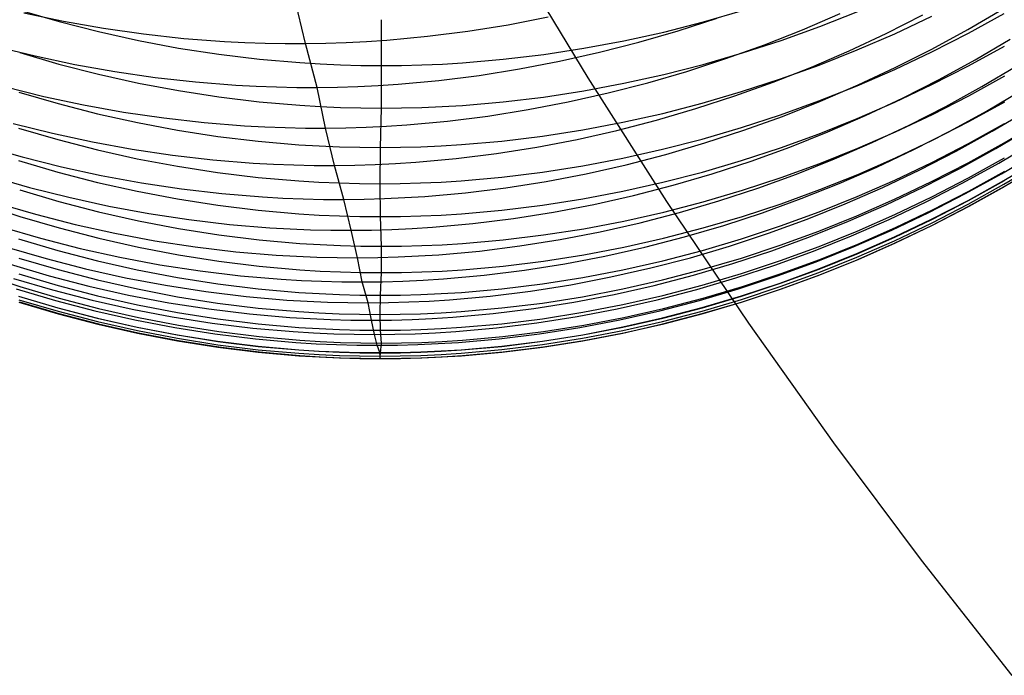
# Model space of a CAD drawing. Extents: x -383 to 1849, y -1185 to -529.
# Tile 454 of 656: x 450 to 461, y -1124 to -1116. Entities that reach past the tile are written whole.
import ezdxf

# ---------------------------------------------------------------- set-up
doc = ezdxf.new("R2010")
doc.units = 0
doc.layers.add('PREDEFINITO', color=7, linetype='CONTINUOUS')

msp = doc.modelspace()

# ---------------------------------------------------------------- linework, layer by layer
at = {"layer": 'PREDEFINITO'}
for p, q in [((456.485, -1116.658, 419.688), (455.579, -1115.153, 419.688)), ((453.102, -1116.246, 547.547), (452.968, -1115.682, 545.588)), ((449.68, -1115.846, 601.901), (450.15, -1115.982, 601.933)), ((449.73, -1115.878, 547.88), (450.205, -1115.977, 547.818)), ((457.864, -1115.987, 601.935), (458.333, -1115.852, 601.903)), ((459.052, -1116.081, 551.501), (459.503, -1115.887, 551.529)), ((459.258, -1116.043, 599.872), (459.713, -1115.863, 599.833)), ((461.028, -1116.077, 555.614), (461.451, -1115.829, 555.652)), ((461.036, -1116.123, 595.789), (461.466, -1115.887, 595.748)), ((450.15, -1115.982, 601.933), (450.624, -1116.103, 601.962)), ((450.205, -1115.977, 547.818), (450.683, -1116.062, 547.761)), ((454.007, -1115.96, 604.024), (454.008, -1116.509, 602.057)), ((455.526, -1116.021, 547.46), (456.006, -1115.928, 547.458)), ((457.39, -1116.108, 601.963), (457.864, -1115.987, 601.935)), ((457.564, -1116.092, 549.455), (458.03, -1115.941, 549.472)), ((460.053, -1116.124, 553.551), (460.491, -1115.903, 553.584)), ((460.155, -1116.128, 597.832), (460.599, -1115.919, 597.791)), ((450.624, -1116.103, 601.962), (451.101, -1116.209, 601.987)), ((450.683, -1116.062, 547.761), (451.163, -1116.131, 547.708)), ((454.56, -1116.159, 547.479), (455.044, -1116.098, 547.467)), ((455.044, -1116.098, 547.467), (455.526, -1116.021, 547.46)), ((456.913, -1116.213, 601.988), (457.39, -1116.108, 601.963)), ((457.093, -1116.229, 549.444), (457.564, -1116.092, 549.455)), ((458.595, -1116.261, 551.478), (459.052, -1116.081, 551.501)), ((458.797, -1116.208, 599.907), (459.258, -1116.043, 599.872)), ((459.608, -1116.332, 553.521), (460.053, -1116.124, 553.551)), ((460.598, -1116.312, 555.58), (461.028, -1116.077, 555.614)), ((460.598, -1116.346, 595.828), (461.036, -1116.123, 595.789)), ((451.101, -1116.209, 601.987), (451.582, -1116.3, 602.008)), ((451.163, -1116.131, 547.708), (451.646, -1116.184, 547.66)), ((451.646, -1116.184, 547.66), (452.13, -1116.221, 547.617)), ((452.13, -1116.221, 547.617), (452.373, -1116.233, 547.598)), ((452.373, -1116.233, 547.598), (452.616, -1116.242, 547.58)), ((452.616, -1116.242, 547.58), (452.859, -1116.246, 547.563)), ((453.102, -1116.246, 547.547), (453.345, -1116.242, 547.532)), ((453.345, -1116.242, 547.532), (453.588, -1116.233, 547.519)), ((453.588, -1116.233, 547.519), (453.831, -1116.221, 547.507)), ((453.831, -1116.221, 547.507), (454.074, -1116.204, 547.497)), ((454.074, -1116.204, 547.497), (454.56, -1116.159, 547.479)), ((456.434, -1116.303, 602.009), (456.913, -1116.213, 601.988)), ((456.62, -1116.351, 549.436), (457.093, -1116.229, 549.444)), ((458.332, -1116.359, 599.939), (458.797, -1116.208, 599.907)), ((459.705, -1116.323, 597.869), (460.155, -1116.128, 597.832)), ((461.116, -1116.441, 557.617), (461.538, -1116.193, 557.651)), ((449.393, -1116.279, 549.888), (449.865, -1116.395, 549.826)), ((449.679, -1116.354, 599.938), (450.149, -1116.491, 599.968)), ((451.582, -1116.3, 602.008), (452.064, -1116.374, 602.025)), ((452.859, -1116.246, 547.563), (453.102, -1116.246, 547.547)), ((453.239, -1116.772, 549.516), (453.102, -1116.246, 547.547)), ((455.952, -1116.377, 602.026), (456.434, -1116.303, 602.009)), ((456.142, -1116.459, 549.434), (456.62, -1116.351, 549.436)), ((457.862, -1116.495, 599.968), (458.332, -1116.359, 599.939)), ((458.134, -1116.427, 551.458), (458.595, -1116.261, 551.478)), ((459.157, -1116.527, 553.496), (459.608, -1116.332, 553.521)), ((459.249, -1116.504, 597.905), (459.705, -1116.323, 597.869)), ((460.154, -1116.555, 595.864), (460.598, -1116.346, 595.828)), ((460.16, -1116.534, 555.549), (460.598, -1116.312, 555.58)), ((461.037, -1116.514, 593.818), (461.468, -1116.277, 593.781)), ((449.865, -1116.395, 549.826), (450.34, -1116.496, 549.769)), ((452.064, -1116.374, 602.025), (452.549, -1116.433, 602.039)), ((452.549, -1116.433, 602.039), (453.034, -1116.475, 602.049)), ((453.034, -1116.475, 602.049), (453.278, -1116.49, 602.053)), ((454.739, -1116.491, 602.053), (454.982, -1116.476, 602.049)), ((454.982, -1116.476, 602.049), (455.467, -1116.435, 602.04)), ((455.467, -1116.435, 602.04), (455.952, -1116.377, 602.026)), ((455.663, -1116.55, 549.436), (456.142, -1116.459, 549.434)), ((457.667, -1116.579, 551.443), (458.134, -1116.427, 551.458)), ((460.685, -1116.677, 557.585), (461.116, -1116.441, 557.617)), ((450.149, -1116.491, 599.968), (450.623, -1116.612, 599.994)), ((450.34, -1116.496, 549.769), (450.819, -1116.582, 549.715)), ((450.819, -1116.582, 549.715), (451.3, -1116.652, 549.666)), ((453.278, -1116.49, 602.053), (453.521, -1116.501, 602.055)), ((453.521, -1116.501, 602.055), (453.765, -1116.507, 602.057)), ((453.765, -1116.507, 602.057), (454.008, -1116.509, 602.057)), ((454.008, -1116.509, 602.057), (454.007, -1117.02, 600.081)), ((454.008, -1116.509, 602.057), (454.252, -1116.508, 602.057)), ((454.252, -1116.508, 602.057), (454.495, -1116.501, 602.055)), ((454.495, -1116.501, 602.055), (454.739, -1116.491, 602.053)), ((455.181, -1116.627, 549.442), (455.663, -1116.55, 549.436)), ((457.197, -1116.716, 551.431), (457.667, -1116.579, 551.443)), ((457.389, -1116.616, 599.994), (457.862, -1116.495, 599.968)), ((458.701, -1116.707, 553.473), (459.157, -1116.527, 553.496)), ((458.787, -1116.67, 597.937), (459.249, -1116.504, 597.905)), ((459.704, -1116.751, 595.898), (460.154, -1116.555, 595.864)), ((459.716, -1116.742, 555.522), (460.16, -1116.534, 555.549)), ((460.6, -1116.738, 593.852), (461.037, -1116.514, 593.818)), ((461.196, -1116.762, 559.627), (461.618, -1116.512, 559.659)), ((450.623, -1116.612, 599.994), (451.1, -1116.719, 600.016)), ((451.3, -1116.652, 549.666), (451.783, -1116.706, 549.622)), ((451.783, -1116.706, 549.622), (452.267, -1116.745, 549.582)), ((454.212, -1116.732, 549.469), (454.697, -1116.687, 549.453)), ((454.697, -1116.687, 549.453), (455.181, -1116.627, 549.442)), ((457.428, -1118.139, 419.688), (456.485, -1116.658, 419.688)), ((456.912, -1116.722, 600.017), (457.389, -1116.616, 599.994)), ((458.239, -1116.874, 553.455), (458.701, -1116.707, 553.473)), ((458.321, -1116.822, 597.966), (458.787, -1116.67, 597.937)), ((460.248, -1116.9, 557.557), (460.685, -1116.677, 557.585)), ((461.042, -1116.871, 591.833), (461.472, -1116.634, 591.801)), ((449.497, -1116.762, 551.84), (449.969, -1116.879, 551.783)), ((449.669, -1116.828, 597.968), (450.138, -1116.965, 597.995)), ((451.1, -1116.719, 600.016), (451.58, -1116.809, 600.036)), ((451.58, -1116.809, 600.036), (452.063, -1116.884, 600.052)), ((452.267, -1116.745, 549.582), (452.51, -1116.758, 549.563)), ((452.51, -1116.758, 549.563), (452.753, -1116.766, 549.546)), ((452.753, -1116.766, 549.546), (452.996, -1116.771, 549.53)), ((452.996, -1116.771, 549.53), (453.239, -1116.772, 549.516)), ((453.239, -1116.772, 549.516), (453.482, -1116.768, 549.502)), ((453.342, -1117.259, 551.496), (453.239, -1116.772, 549.516)), ((453.482, -1116.768, 549.502), (453.726, -1116.76, 549.49)), ((453.726, -1116.76, 549.49), (453.969, -1116.748, 549.479)), ((453.969, -1116.748, 549.479), (454.212, -1116.732, 549.469)), ((455.95, -1116.887, 600.052), (456.432, -1116.812, 600.036)), ((456.432, -1116.812, 600.036), (456.912, -1116.722, 600.017)), ((456.723, -1116.838, 551.424), (457.197, -1116.716, 551.431)), ((457.851, -1116.96, 597.993), (458.321, -1116.822, 597.966)), ((459.248, -1116.933, 595.93), (459.704, -1116.751, 595.898)), ((459.266, -1116.937, 555.498), (459.716, -1116.742, 555.522)), ((460.156, -1116.948, 593.884), (460.6, -1116.738, 593.852)), ((460.765, -1116.999, 559.598), (461.196, -1116.762, 559.627)), ((461.253, -1117.055, 561.643), (461.676, -1116.805, 561.672)), ((449.969, -1116.879, 551.783), (450.444, -1116.981, 551.73)), ((452.063, -1116.884, 600.052), (452.547, -1116.943, 600.064)), ((452.547, -1116.943, 600.064), (453.033, -1116.985, 600.073)), ((454.98, -1116.987, 600.074), (455.466, -1116.945, 600.065)), ((455.466, -1116.945, 600.065), (455.95, -1116.887, 600.052)), ((455.766, -1117.038, 551.423), (456.246, -1116.946, 551.422)), ((456.246, -1116.946, 551.422), (456.723, -1116.838, 551.424)), ((457.773, -1117.026, 553.441), (458.239, -1116.874, 553.455)), ((458.786, -1117.1, 595.959), (459.248, -1116.933, 595.93)), ((458.81, -1117.118, 555.477), (459.266, -1116.937, 555.498)), ((459.706, -1117.144, 593.914), (460.156, -1116.948, 593.884)), ((459.804, -1117.109, 557.531), (460.248, -1116.9, 557.557)), ((460.606, -1117.095, 591.863), (461.042, -1116.871, 591.833)), ((461.042, -1117.181, 589.832), (461.472, -1116.943, 589.806)), ((450.138, -1116.965, 597.995), (450.612, -1117.087, 598.018)), ((450.444, -1116.981, 551.73), (450.923, -1117.067, 551.68)), ((450.923, -1117.067, 551.68), (451.403, -1117.137, 551.635)), ((453.033, -1116.985, 600.073), (453.276, -1117, 600.077)), ((453.276, -1117, 600.077), (453.52, -1117.011, 600.079)), ((453.52, -1117.011, 600.079), (453.763, -1117.018, 600.08)), ((453.763, -1117.018, 600.08), (454.007, -1117.02, 600.081)), ((454.007, -1117.02, 600.081), (453.994, -1117.491, 598.096)), ((454.007, -1117.02, 600.081), (454.25, -1117.018, 600.08)), ((454.25, -1117.018, 600.08), (454.494, -1117.012, 600.079)), ((454.494, -1117.012, 600.079), (454.737, -1117.001, 600.077)), ((454.737, -1117.001, 600.077), (454.98, -1116.987, 600.074)), ((455.283, -1117.114, 551.429), (455.766, -1117.038, 551.423)), ((457.303, -1117.164, 553.43), (457.773, -1117.026, 553.441)), ((457.377, -1117.082, 598.017), (457.851, -1116.96, 597.993)), ((460.328, -1117.222, 559.572), (460.765, -1116.999, 559.598)), ((460.823, -1117.292, 561.617), (461.253, -1117.055, 561.643)), ((461.323, -1117.296, 563.666), (461.745, -1117.045, 563.691)), ((450.612, -1117.087, 598.018), (451.089, -1117.193, 598.039)), ((451.403, -1117.137, 551.635), (451.886, -1117.192, 551.594)), ((454.314, -1117.219, 551.454), (454.8, -1117.175, 551.439)), ((454.8, -1117.175, 551.439), (455.283, -1117.114, 551.429)), ((456.829, -1117.286, 553.423), (457.303, -1117.164, 553.43)), ((456.9, -1117.188, 598.038), (457.377, -1117.082, 598.017)), ((458.32, -1117.253, 595.986), (458.786, -1117.1, 595.959)), ((458.349, -1117.285, 555.46), (458.81, -1117.118, 555.477)), ((459.25, -1117.326, 593.942), (459.706, -1117.144, 593.914)), ((459.354, -1117.304, 557.509), (459.804, -1117.109, 557.531)), ((460.162, -1117.305, 591.891), (460.606, -1117.095, 591.863)), ((460.606, -1117.405, 589.857), (461.042, -1117.181, 589.832)), ((461.463, -1117.436, 585.788), (461.886, -1117.184, 585.77)), ((449.601, -1117.203, 553.803), (450.073, -1117.321, 553.751)), ((449.667, -1117.259, 595.987), (450.137, -1117.397, 596.011)), ((451.089, -1117.193, 598.039), (451.568, -1117.283, 598.056)), ((451.568, -1117.283, 598.056), (452.051, -1117.358, 598.071)), ((451.886, -1117.192, 551.594), (452.37, -1117.231, 551.557)), ((452.37, -1117.231, 551.557), (452.613, -1117.244, 551.54)), ((452.613, -1117.244, 551.54), (452.856, -1117.253, 551.524)), ((452.856, -1117.253, 551.524), (453.099, -1117.258, 551.51)), ((453.099, -1117.258, 551.51), (453.342, -1117.259, 551.496)), ((453.342, -1117.259, 551.496), (453.585, -1117.255, 551.484)), ((453.448, -1117.706, 553.487), (453.342, -1117.259, 551.496)), ((453.585, -1117.255, 551.484), (453.828, -1117.247, 551.473)), ((453.828, -1117.247, 551.473), (454.071, -1117.235, 551.462)), ((454.071, -1117.235, 551.462), (454.314, -1117.219, 551.454)), ((455.937, -1117.355, 598.07), (456.42, -1117.28, 598.055)), ((456.351, -1117.394, 553.42), (456.829, -1117.286, 553.423)), ((456.42, -1117.28, 598.055), (456.9, -1117.188, 598.038)), ((457.85, -1117.39, 596.009), (458.32, -1117.253, 595.986)), ((457.883, -1117.437, 555.446), (458.349, -1117.285, 555.46)), ((459.883, -1117.432, 559.549), (460.328, -1117.222, 559.572)), ((460.385, -1117.516, 561.593), (460.823, -1117.292, 561.617)), ((460.892, -1117.534, 563.642), (461.323, -1117.296, 563.666)), ((461.037, -1117.444, 587.816), (461.467, -1117.205, 587.795)), ((461.365, -1117.503, 565.693), (461.788, -1117.252, 565.715)), ((450.073, -1117.321, 553.751), (450.549, -1117.424, 553.702)), ((450.137, -1117.397, 596.011), (450.611, -1117.518, 596.032)), ((452.051, -1117.358, 598.071), (452.535, -1117.416, 598.082)), ((452.535, -1117.416, 598.082), (453.02, -1117.458, 598.09)), ((454.967, -1117.457, 598.09), (455.453, -1117.414, 598.081)), ((455.453, -1117.414, 598.081), (455.937, -1117.355, 598.07)), ((455.871, -1117.486, 553.421), (456.351, -1117.394, 553.42)), ((457.376, -1117.513, 596.031), (457.85, -1117.39, 596.009)), ((458.788, -1117.494, 593.968), (459.25, -1117.326, 593.942)), ((458.898, -1117.486, 557.489), (459.354, -1117.304, 557.509)), ((459.713, -1117.501, 591.917), (460.162, -1117.305, 591.891)), ((460.162, -1117.616, 589.881), (460.606, -1117.405, 589.857)), ((449.238, -1117.468, 555.826), (449.707, -1117.602, 555.775)), ((450.549, -1117.424, 553.702), (451.027, -1117.511, 553.656)), ((450.611, -1117.518, 596.032), (451.087, -1117.625, 596.05)), ((451.027, -1117.511, 553.656), (451.508, -1117.582, 553.614)), ((453.02, -1117.458, 598.09), (453.263, -1117.473, 598.093)), ((453.263, -1117.473, 598.093), (453.507, -1117.483, 598.095)), ((453.507, -1117.483, 598.095), (453.75, -1117.489, 598.096)), ((453.75, -1117.489, 598.096), (453.994, -1117.491, 598.096)), ((453.994, -1117.491, 598.096), (453.992, -1117.925, 596.102)), ((453.994, -1117.491, 598.096), (454.237, -1117.489, 598.096)), ((454.237, -1117.489, 598.096), (454.481, -1117.483, 598.095)), ((454.481, -1117.483, 598.095), (454.724, -1117.472, 598.093)), ((454.724, -1117.472, 598.093), (454.967, -1117.457, 598.09)), ((455.389, -1117.563, 553.426), (455.871, -1117.486, 553.421)), ((456.899, -1117.62, 596.049), (457.376, -1117.513, 596.031)), ((457.413, -1117.575, 555.436), (457.883, -1117.437, 555.446)), ((458.322, -1117.647, 593.991), (458.788, -1117.494, 593.968)), ((458.437, -1117.653, 557.473), (458.898, -1117.486, 557.489)), ((459.257, -1117.684, 591.941), (459.713, -1117.501, 591.917)), ((459.433, -1117.628, 559.528), (459.883, -1117.432, 559.549)), ((459.941, -1117.726, 561.571), (460.385, -1117.516, 561.593)), ((460.455, -1117.758, 563.62), (460.892, -1117.534, 563.642)), ((460.6, -1117.669, 587.837), (461.037, -1117.444, 587.816)), ((460.934, -1117.742, 565.672), (461.365, -1117.503, 565.693)), ((461.033, -1117.674, 585.804), (461.463, -1117.436, 585.788)), ((461.399, -1117.678, 567.722), (461.822, -1117.427, 567.742)), ((449.667, -1117.648, 593.991), (450.136, -1117.786, 594.013)), ((449.707, -1117.602, 555.775), (450.18, -1117.722, 555.727)), ((451.087, -1117.625, 596.05), (451.567, -1117.716, 596.066)), ((451.508, -1117.582, 553.614), (451.991, -1117.638, 553.577)), ((451.991, -1117.638, 553.577), (452.476, -1117.677, 553.543)), ((454.42, -1117.667, 553.448), (454.905, -1117.623, 553.435)), ((454.905, -1117.623, 553.435), (455.389, -1117.563, 553.426)), ((456.419, -1117.712, 596.065), (456.899, -1117.62, 596.049)), ((456.939, -1117.698, 555.429), (457.413, -1117.575, 555.436)), ((457.852, -1117.785, 594.012), (458.322, -1117.647, 593.991)), ((457.971, -1117.806, 557.46), (458.437, -1117.653, 557.473)), ((458.977, -1117.811, 559.51), (459.433, -1117.628, 559.528)), ((459.713, -1117.813, 589.903), (460.162, -1117.616, 589.881)), ((461.036, -1117.856, 583.79), (461.467, -1117.616, 583.778)), ((461.431, -1117.806, 569.757), (461.853, -1117.554, 569.774)), ((461.462, -1117.886, 571.799), (461.884, -1117.634, 571.812)), ((450.18, -1117.722, 555.727), (450.656, -1117.826, 555.682)), ((451.567, -1117.716, 596.066), (452.049, -1117.79, 596.079)), ((452.476, -1117.677, 553.543), (452.719, -1117.691, 553.527)), ((452.719, -1117.691, 553.527), (452.961, -1117.7, 553.513)), ((452.961, -1117.7, 553.513), (453.205, -1117.705, 553.5)), ((453.205, -1117.705, 553.5), (453.448, -1117.706, 553.487)), ((453.448, -1117.706, 553.487), (453.691, -1117.703, 553.476)), ((453.558, -1118.114, 555.486), (453.448, -1117.706, 553.487)), ((453.691, -1117.703, 553.476), (453.934, -1117.695, 553.466)), ((453.934, -1117.695, 553.466), (454.177, -1117.683, 553.457)), ((454.177, -1117.683, 553.457), (454.42, -1117.667, 553.448)), ((455.936, -1117.787, 596.078), (456.419, -1117.712, 596.065)), ((456.462, -1117.805, 555.426), (456.939, -1117.698, 555.429)), ((458.797, -1117.851, 591.963), (459.257, -1117.684, 591.941)), ((459.49, -1117.922, 561.553), (459.941, -1117.726, 561.571)), ((460.011, -1117.969, 563.601), (460.455, -1117.758, 563.62)), ((460.156, -1117.881, 587.856), (460.6, -1117.669, 587.837)), ((460.496, -1117.967, 565.653), (460.934, -1117.742, 565.672)), ((460.596, -1117.9, 585.82), (461.033, -1117.674, 585.804)), ((460.969, -1117.916, 567.704), (461.399, -1117.678, 567.722)), ((461.042, -1118.013, 581.799), (461.471, -1117.774, 581.791)), ((461.462, -1117.931, 573.746), (461.885, -1117.679, 573.758)), ((461.465, -1117.96, 577.743), (461.887, -1117.707, 577.746)), ((449.327, -1117.834, 557.8), (449.796, -1117.969, 557.753)), ((450.136, -1117.786, 594.013), (450.61, -1117.909, 594.031)), ((450.656, -1117.826, 555.682), (451.136, -1117.914, 555.64)), ((452.049, -1117.79, 596.079), (452.533, -1117.849, 596.089)), ((452.533, -1117.849, 596.089), (453.019, -1117.891, 596.097)), ((453.019, -1117.891, 596.097), (453.262, -1117.906, 596.099)), ((454.723, -1117.905, 596.099), (454.966, -1117.89, 596.096)), ((454.966, -1117.89, 596.096), (455.452, -1117.847, 596.089)), ((455.452, -1117.847, 596.089), (455.936, -1117.787, 596.078)), ((455.982, -1117.897, 555.427), (456.462, -1117.805, 555.426)), ((457.378, -1117.908, 594.031), (457.852, -1117.785, 594.012)), ((457.501, -1117.943, 557.45), (457.971, -1117.806, 557.46)), ((458.332, -1118.004, 591.983), (458.797, -1117.851, 591.963)), ((458.516, -1117.979, 559.495), (458.977, -1117.811, 559.51)), ((459.257, -1117.995, 589.923), (459.713, -1117.813, 589.903)), ((459.705, -1118.078, 587.874), (460.156, -1117.881, 587.856)), ((460.599, -1118.082, 583.802), (461.036, -1117.856, 583.79)), ((461, -1118.044, 569.741), (461.431, -1117.806, 569.757)), ((461.032, -1118.126, 571.786), (461.462, -1117.886, 571.799)), ((461.037, -1118.126, 579.771), (461.467, -1117.886, 579.768)), ((449.679, -1118, 591.983), (450.149, -1118.139, 592.001)), ((449.796, -1117.969, 557.753), (450.269, -1118.088, 557.71)), ((450.61, -1117.909, 594.031), (451.087, -1118.016, 594.048)), ((451.136, -1117.914, 555.64), (451.617, -1117.987, 555.602)), ((451.617, -1117.987, 555.602), (452.101, -1118.043, 555.567)), ((453.262, -1117.906, 596.099), (453.505, -1117.916, 596.101)), ((453.505, -1117.916, 596.101), (453.749, -1117.923, 596.102)), ((453.749, -1117.923, 596.102), (453.992, -1117.925, 596.102)), ((453.992, -1117.925, 596.102), (454.236, -1117.922, 596.102)), ((453.992, -1117.925, 596.102), (453.994, -1118.319, 594.094)), ((454.236, -1117.922, 596.102), (454.479, -1117.916, 596.101)), ((454.479, -1117.916, 596.101), (454.723, -1117.905, 596.099)), ((455.016, -1118.033, 555.439), (455.5, -1117.973, 555.431)), ((455.5, -1117.973, 555.431), (455.982, -1117.897, 555.427)), ((456.901, -1118.015, 594.048), (457.378, -1117.908, 594.031)), ((457.028, -1118.066, 557.444), (457.501, -1117.943, 557.45)), ((457.862, -1118.142, 592.002), (458.332, -1118.004, 591.983)), ((458.05, -1118.132, 559.483), (458.516, -1117.979, 559.495)), ((458.797, -1118.164, 589.942), (459.257, -1117.995, 589.923)), ((459.034, -1118.104, 561.536), (459.49, -1117.922, 561.553)), ((459.561, -1118.166, 563.584), (460.011, -1117.969, 563.601)), ((460.052, -1118.178, 565.635), (460.496, -1117.967, 565.653)), ((460.152, -1118.111, 585.835), (460.596, -1117.9, 585.82)), ((460.531, -1118.141, 567.687), (460.969, -1117.916, 567.704)), ((461.032, -1118.17, 573.734), (461.462, -1117.931, 573.746)), ((461.034, -1118.199, 577.74), (461.465, -1117.96, 577.743)), ((461.045, -1118.194, 575.614), (461.475, -1117.955, 575.624)), ((450.269, -1118.088, 557.71), (450.745, -1118.193, 557.669)), ((451.087, -1118.016, 594.048), (451.567, -1118.108, 594.062)), ((451.567, -1118.108, 594.062), (452.05, -1118.183, 594.074)), ((452.101, -1118.043, 555.567), (452.586, -1118.084, 555.536)), ((452.586, -1118.084, 555.536), (452.829, -1118.098, 555.522)), ((452.829, -1118.098, 555.522), (453.072, -1118.107, 555.509)), ((453.072, -1118.107, 555.509), (453.315, -1118.113, 555.497)), ((453.315, -1118.113, 555.497), (453.558, -1118.114, 555.486)), ((453.558, -1118.114, 555.486), (453.802, -1118.111, 555.476)), ((453.647, -1118.483, 557.493), (453.558, -1118.114, 555.486)), ((453.802, -1118.111, 555.476), (454.045, -1118.104, 555.466)), ((454.045, -1118.104, 555.466), (454.288, -1118.092, 555.458)), ((454.288, -1118.092, 555.458), (454.531, -1118.077, 555.451)), ((454.531, -1118.077, 555.451), (455.016, -1118.033, 555.439)), ((455.938, -1118.183, 594.073), (456.42, -1118.107, 594.062)), ((456.42, -1118.107, 594.062), (456.901, -1118.015, 594.048)), ((456.551, -1118.174, 557.441), (457.028, -1118.066, 557.444)), ((458.573, -1118.272, 561.522), (459.034, -1118.104, 561.536)), ((459.249, -1118.262, 587.89), (459.705, -1118.078, 587.874)), ((459.702, -1118.309, 585.849), (460.152, -1118.111, 585.835)), ((460.155, -1118.294, 583.812), (460.599, -1118.082, 583.802)), ((460.563, -1118.269, 569.727), (461, -1118.044, 569.741)), ((460.595, -1118.351, 571.774), (461.032, -1118.126, 571.786)), ((460.6, -1118.352, 579.775), (461.037, -1118.126, 579.771)), ((460.605, -1118.239, 581.806), (461.042, -1118.013, 581.799)), ((449.215, -1118.163, 589.942), (449.681, -1118.317, 589.959)), ((449.4, -1118.155, 559.783), (449.869, -1118.291, 559.741)), ((450.149, -1118.139, 592.001), (450.623, -1118.262, 592.017)), ((450.745, -1118.193, 557.669), (451.225, -1118.282, 557.631)), ((452.05, -1118.183, 594.074), (452.534, -1118.242, 594.083)), ((452.534, -1118.242, 594.083), (453.02, -1118.285, 594.089)), ((454.968, -1118.285, 594.089), (455.453, -1118.242, 594.083)), ((455.453, -1118.242, 594.083), (455.938, -1118.183, 594.073)), ((456.071, -1118.266, 557.441), (456.551, -1118.174, 557.441)), ((457.389, -1118.265, 592.018), (457.862, -1118.142, 592.002)), ((458.408, -1119.596, 419.688), (457.428, -1118.139, 419.688)), ((457.58, -1118.271, 559.474), (458.05, -1118.132, 559.483)), ((458.331, -1118.317, 589.959), (458.797, -1118.164, 589.942)), ((459.105, -1118.349, 563.569), (459.561, -1118.166, 563.584)), ((459.601, -1118.375, 565.62), (460.052, -1118.178, 565.635)), ((460.087, -1118.352, 567.672), (460.531, -1118.141, 567.687)), ((460.162, -1118.451, 581.813), (460.605, -1118.239, 581.806)), ((460.595, -1118.396, 573.724), (461.032, -1118.17, 573.734)), ((460.597, -1118.425, 577.737), (461.034, -1118.199, 577.74)), ((460.608, -1118.42, 575.605), (461.045, -1118.194, 575.614)), ((449.681, -1118.317, 589.959), (450.151, -1118.455, 589.974)), ((449.869, -1118.291, 559.741), (450.343, -1118.412, 559.702)), ((450.623, -1118.262, 592.017), (451.1, -1118.37, 592.032)), ((451.225, -1118.282, 557.631), (451.706, -1118.355, 557.597)), ((451.706, -1118.355, 557.597), (452.19, -1118.412, 557.566)), ((453.02, -1118.285, 594.089), (453.263, -1118.3, 594.091)), ((453.263, -1118.3, 594.091), (453.506, -1118.311, 594.093)), ((453.506, -1118.311, 594.093), (453.75, -1118.317, 594.094)), ((453.75, -1118.317, 594.094), (453.994, -1118.319, 594.094)), ((453.994, -1118.319, 594.094), (454.237, -1118.317, 594.094)), ((453.994, -1118.319, 594.094), (454.007, -1118.675, 592.072)), ((454.237, -1118.317, 594.094), (454.481, -1118.31, 594.093)), ((454.481, -1118.31, 594.093), (454.724, -1118.3, 594.091)), ((454.724, -1118.3, 594.091), (454.968, -1118.285, 594.089)), ((455.105, -1118.402, 557.451), (455.589, -1118.342, 557.444)), ((455.589, -1118.342, 557.444), (456.071, -1118.266, 557.441)), ((456.912, -1118.372, 592.032), (457.389, -1118.265, 592.018)), ((457.106, -1118.394, 559.467), (457.58, -1118.271, 559.474)), ((457.862, -1118.455, 589.974), (458.331, -1118.317, 589.959)), ((458.107, -1118.425, 561.511), (458.573, -1118.272, 561.522)), ((458.644, -1118.518, 563.556), (459.105, -1118.349, 563.569)), ((458.788, -1118.431, 587.905), (459.249, -1118.262, 587.89)), ((459.246, -1118.492, 585.861), (459.702, -1118.309, 585.849)), ((459.637, -1118.549, 567.658), (460.087, -1118.352, 567.672)), ((459.705, -1118.492, 583.823), (460.155, -1118.294, 583.812)), ((460.119, -1118.481, 569.714), (460.563, -1118.269, 569.727)), ((460.151, -1118.563, 571.763), (460.595, -1118.351, 571.774)), ((460.155, -1118.565, 579.778), (460.6, -1118.352, 579.775)), ((449.46, -1118.442, 561.771), (449.929, -1118.578, 561.734)), ((450.151, -1118.455, 589.974), (450.625, -1118.578, 589.988)), ((450.343, -1118.412, 559.702), (450.819, -1118.518, 559.665)), ((451.1, -1118.37, 592.032), (451.581, -1118.462, 592.044)), ((451.581, -1118.462, 592.044), (452.063, -1118.538, 592.054)), ((452.19, -1118.412, 557.566), (452.675, -1118.452, 557.538)), ((452.675, -1118.452, 557.538), (452.918, -1118.466, 557.525)), ((452.918, -1118.466, 557.525), (453.161, -1118.476, 557.514)), ((453.161, -1118.476, 557.514), (453.404, -1118.482, 557.503)), ((453.404, -1118.482, 557.503), (453.647, -1118.483, 557.493)), ((453.647, -1118.483, 557.493), (453.891, -1118.48, 557.484)), ((453.891, -1118.48, 557.484), (454.134, -1118.473, 557.475)), ((454.134, -1118.473, 557.475), (454.377, -1118.461, 557.468)), ((454.377, -1118.461, 557.468), (454.62, -1118.446, 557.462)), ((454.62, -1118.446, 557.462), (455.105, -1118.402, 557.451)), ((455.95, -1118.539, 592.054), (456.432, -1118.464, 592.044)), ((456.432, -1118.464, 592.044), (456.912, -1118.372, 592.032)), ((456.629, -1118.502, 559.464), (457.106, -1118.394, 559.467)), ((457.388, -1118.579, 589.988), (457.862, -1118.455, 589.974)), ((457.637, -1118.563, 561.502), (458.107, -1118.425, 561.511)), ((458.322, -1118.585, 587.919), (458.788, -1118.431, 587.905)), ((459.145, -1118.558, 565.606), (459.601, -1118.375, 565.62)), ((459.669, -1118.678, 569.702), (460.119, -1118.481, 569.714)), ((459.712, -1118.649, 581.82), (460.162, -1118.451, 581.813)), ((460.151, -1118.608, 573.714), (460.595, -1118.396, 573.724)), ((460.153, -1118.637, 577.734), (460.597, -1118.425, 577.737)), ((460.165, -1118.632, 575.596), (460.608, -1118.42, 575.605)), ((449.667, -1118.586, 587.919), (450.137, -1118.725, 587.932)), ((449.929, -1118.578, 561.734), (450.402, -1118.7, 561.699)), ((450.625, -1118.578, 589.988), (451.102, -1118.686, 590)), ((450.819, -1118.518, 559.665), (451.299, -1118.608, 559.632)), ((452.063, -1118.538, 592.054), (452.547, -1118.597, 592.062)), ((452.547, -1118.597, 592.062), (453.033, -1118.64, 592.068)), ((453.723, -1118.812, 559.509), (453.647, -1118.483, 557.493)), ((454.98, -1118.641, 592.068), (455.466, -1118.598, 592.062)), ((455.466, -1118.598, 592.062), (455.95, -1118.539, 592.054)), ((455.667, -1118.671, 559.466), (456.149, -1118.594, 559.464)), ((456.149, -1118.594, 559.464), (456.629, -1118.502, 559.464)), ((456.912, -1118.686, 590), (457.388, -1118.579, 589.988)), ((457.163, -1118.687, 561.496), (457.637, -1118.563, 561.502)), ((457.852, -1118.724, 587.932), (458.322, -1118.585, 587.919)), ((458.178, -1118.672, 563.546), (458.644, -1118.518, 563.556)), ((458.684, -1118.727, 565.595), (459.145, -1118.558, 565.606)), ((458.785, -1118.661, 585.873), (459.246, -1118.492, 585.861)), ((459.181, -1118.732, 567.646), (459.637, -1118.549, 567.658)), ((459.249, -1118.676, 583.832), (459.705, -1118.492, 583.823)), ((459.701, -1118.762, 571.753), (460.151, -1118.563, 571.763)), ((459.705, -1118.763, 579.78), (460.155, -1118.565, 579.778)), ((449.525, -1118.685, 563.765), (449.995, -1118.822, 563.733)), ((450.402, -1118.7, 561.699), (450.878, -1118.806, 561.667)), ((451.102, -1118.686, 590), (451.582, -1118.778, 590.01)), ((451.299, -1118.608, 559.632), (451.781, -1118.681, 559.601)), ((451.781, -1118.681, 559.601), (452.265, -1118.739, 559.573)), ((453.033, -1118.64, 592.068), (453.276, -1118.655, 592.07)), ((453.276, -1118.655, 592.07), (453.52, -1118.666, 592.071)), ((453.52, -1118.666, 592.071), (453.763, -1118.673, 592.072)), ((453.763, -1118.673, 592.072), (454.007, -1118.675, 592.072)), ((454.007, -1118.675, 592.072), (454.25, -1118.673, 592.072)), ((454.007, -1118.675, 592.072), (454.007, -1118.99, 590.034)), ((454.25, -1118.673, 592.072), (454.494, -1118.666, 592.071)), ((454.494, -1118.666, 592.071), (454.737, -1118.656, 592.07)), ((454.737, -1118.656, 592.07), (454.98, -1118.641, 592.068)), ((455.182, -1118.731, 559.472), (455.667, -1118.671, 559.466)), ((456.432, -1118.778, 590.01), (456.912, -1118.686, 590)), ((456.686, -1118.794, 561.493), (457.163, -1118.687, 561.496)), ((457.708, -1118.811, 563.538), (458.178, -1118.672, 563.546)), ((458.319, -1118.815, 585.884), (458.785, -1118.661, 585.873)), ((458.787, -1118.845, 583.841), (459.249, -1118.676, 583.832)), ((459.213, -1118.861, 569.692), (459.669, -1118.678, 569.702)), ((459.257, -1118.833, 581.826), (459.712, -1118.649, 581.82)), ((459.701, -1118.805, 573.705), (460.151, -1118.608, 573.714)), ((459.703, -1118.835, 577.732), (460.153, -1118.637, 577.734)), ((459.715, -1118.831, 575.587), (460.165, -1118.632, 575.596)), ((449.668, -1118.815, 585.884), (450.138, -1118.954, 585.894)), ((449.995, -1118.822, 563.733), (450.469, -1118.945, 563.703)), ((450.137, -1118.725, 587.932), (450.61, -1118.849, 587.943)), ((450.878, -1118.806, 561.667), (451.357, -1118.896, 561.638)), ((451.582, -1118.778, 590.01), (452.064, -1118.854, 590.019)), ((452.265, -1118.739, 559.573), (452.75, -1118.78, 559.549)), ((452.75, -1118.78, 559.549), (452.993, -1118.794, 559.537)), ((452.993, -1118.794, 559.537), (453.237, -1118.804, 559.527)), ((453.237, -1118.804, 559.527), (453.48, -1118.81, 559.517)), ((453.48, -1118.81, 559.517), (453.723, -1118.812, 559.509)), ((453.723, -1118.812, 559.509), (453.967, -1118.809, 559.5)), ((453.781, -1119.102, 561.53), (453.723, -1118.812, 559.509)), ((453.967, -1118.809, 559.5), (454.21, -1118.802, 559.493)), ((454.21, -1118.802, 559.493), (454.454, -1118.79, 559.487)), ((454.454, -1118.79, 559.487), (454.697, -1118.775, 559.481)), ((454.697, -1118.775, 559.481), (455.182, -1118.731, 559.472)), ((455.95, -1118.854, 590.019), (456.432, -1118.778, 590.01)), ((456.206, -1118.886, 561.492), (456.686, -1118.794, 561.493)), ((457.234, -1118.934, 563.532), (457.708, -1118.811, 563.538)), ((457.378, -1118.848, 587.943), (457.852, -1118.724, 587.932)), ((457.849, -1118.954, 585.894), (458.319, -1118.815, 585.884)), ((458.218, -1118.881, 565.585), (458.684, -1118.727, 565.595)), ((458.72, -1118.901, 567.636), (459.181, -1118.732, 567.646)), ((458.796, -1119.002, 581.832), (459.257, -1118.833, 581.826)), ((459.245, -1118.989, 573.697), (459.701, -1118.805, 573.705)), ((459.246, -1118.945, 571.744), (459.701, -1118.762, 571.753)), ((459.247, -1119.019, 577.729), (459.703, -1118.835, 577.732)), ((459.249, -1118.947, 579.783), (459.705, -1118.763, 579.78)), ((459.259, -1119.015, 575.58), (459.715, -1118.831, 575.587)), ((449.564, -1118.89, 565.765), (450.033, -1119.029, 565.737)), ((450.469, -1118.945, 563.703), (450.946, -1119.051, 563.676)), ((450.61, -1118.849, 587.943), (451.087, -1118.957, 587.953)), ((451.357, -1118.896, 561.638), (451.839, -1118.97, 561.611)), ((452.064, -1118.854, 590.019), (452.548, -1118.913, 590.025)), ((452.548, -1118.913, 590.025), (453.034, -1118.956, 590.03)), ((454.981, -1118.956, 590.03), (455.466, -1118.913, 590.025)), ((455.466, -1118.913, 590.025), (455.95, -1118.854, 590.019)), ((455.723, -1118.962, 561.494), (456.206, -1118.886, 561.492)), ((456.757, -1119.042, 563.528), (457.234, -1118.934, 563.532)), ((456.901, -1118.956, 587.953), (457.378, -1118.848, 587.943)), ((457.747, -1119.02, 565.578), (458.218, -1118.881, 565.585)), ((458.254, -1119.054, 567.627), (458.72, -1118.901, 567.636)), ((458.322, -1119, 583.849), (458.787, -1118.845, 583.841)), ((458.752, -1119.03, 569.683), (459.213, -1118.861, 569.692)), ((458.785, -1119.115, 571.736), (459.246, -1118.945, 571.744)), ((458.788, -1119.117, 579.785), (459.249, -1118.947, 579.783)), ((449.214, -1119.002, 581.832), (449.68, -1119.157, 581.837)), ((449.605, -1119.059, 567.766), (450.074, -1119.198, 567.744)), ((449.669, -1119.006, 583.85), (450.139, -1119.145, 583.857)), ((450.033, -1119.029, 565.737), (450.507, -1119.151, 565.712)), ((450.138, -1118.954, 585.894), (450.611, -1119.078, 585.903)), ((450.946, -1119.051, 563.676), (451.425, -1119.142, 563.65)), ((451.087, -1118.957, 587.953), (451.567, -1119.049, 587.961)), ((451.567, -1119.049, 587.961), (452.05, -1119.125, 587.968)), ((451.839, -1118.97, 561.611), (452.323, -1119.028, 561.587)), ((452.323, -1119.028, 561.587), (452.808, -1119.069, 561.565)), ((452.808, -1119.069, 561.565), (453.051, -1119.084, 561.555)), ((453.034, -1118.956, 590.03), (453.277, -1118.971, 590.032)), ((453.277, -1118.971, 590.032), (453.52, -1118.982, 590.033)), ((453.52, -1118.982, 590.033), (453.764, -1118.988, 590.034)), ((453.764, -1118.988, 590.034), (454.007, -1118.99, 590.034)), ((454.007, -1118.99, 590.034), (453.994, -1119.262, 587.98)), ((454.007, -1118.99, 590.034), (454.251, -1118.988, 590.034)), ((454.251, -1118.988, 590.034), (454.494, -1118.982, 590.033)), ((454.494, -1118.982, 590.033), (454.737, -1118.971, 590.032)), ((454.511, -1119.081, 561.511), (454.754, -1119.066, 561.506)), ((454.737, -1118.971, 590.032), (454.981, -1118.956, 590.03)), ((454.754, -1119.066, 561.506), (455.239, -1119.022, 561.499)), ((455.239, -1119.022, 561.499), (455.723, -1118.962, 561.494)), ((455.938, -1119.124, 587.968), (456.42, -1119.048, 587.961)), ((456.277, -1119.135, 563.527), (456.757, -1119.042, 563.528)), ((456.42, -1119.048, 587.961), (456.901, -1118.956, 587.953)), ((457.273, -1119.144, 565.572), (457.747, -1119.02, 565.578)), ((457.375, -1119.077, 585.902), (457.849, -1118.954, 585.894)), ((457.784, -1119.193, 567.62), (458.254, -1119.054, 567.627)), ((457.851, -1119.14, 583.856), (458.322, -1119, 583.849)), ((458.286, -1119.184, 569.675), (458.752, -1119.03, 569.683)), ((458.331, -1119.156, 581.837), (458.796, -1119.002, 581.832)), ((458.784, -1119.158, 573.689), (459.245, -1118.989, 573.697)), ((458.786, -1119.188, 577.727), (459.247, -1119.019, 577.729)), ((458.799, -1119.184, 575.573), (459.259, -1119.015, 575.58)), ((449.636, -1119.186, 569.773), (450.106, -1119.325, 569.756)), ((449.68, -1119.157, 581.837), (450.15, -1119.296, 581.842)), ((450.139, -1119.145, 583.857), (450.612, -1119.269, 583.863)), ((450.507, -1119.151, 565.712), (450.983, -1119.259, 565.689)), ((450.611, -1119.078, 585.903), (451.088, -1119.186, 585.91)), ((451.088, -1119.186, 585.91), (451.567, -1119.278, 585.916)), ((451.425, -1119.142, 563.65), (451.908, -1119.217, 563.627)), ((452.05, -1119.125, 587.968), (452.534, -1119.184, 587.973)), ((452.534, -1119.184, 587.973), (453.02, -1119.227, 587.977)), ((453.051, -1119.084, 561.555), (453.294, -1119.094, 561.546)), ((453.294, -1119.094, 561.546), (453.537, -1119.1, 561.538)), ((453.537, -1119.1, 561.538), (453.781, -1119.102, 561.53)), ((453.781, -1119.102, 561.53), (454.024, -1119.099, 561.523)), ((453.851, -1119.351, 563.558), (453.781, -1119.102, 561.53)), ((454.024, -1119.099, 561.523), (454.267, -1119.092, 561.517)), ((454.267, -1119.092, 561.517), (454.511, -1119.081, 561.511)), ((454.968, -1119.227, 587.977), (455.453, -1119.184, 587.973)), ((455.453, -1119.184, 587.973), (455.938, -1119.124, 587.968)), ((455.795, -1119.211, 563.528), (456.277, -1119.135, 563.527)), ((456.418, -1119.278, 585.916), (456.898, -1119.186, 585.91)), ((456.796, -1119.252, 565.568), (457.273, -1119.144, 565.572)), ((456.898, -1119.186, 585.91), (457.375, -1119.077, 585.902)), ((457.377, -1119.264, 583.862), (457.851, -1119.14, 583.856)), ((457.816, -1119.323, 569.668), (458.286, -1119.184, 569.675)), ((457.861, -1119.295, 581.842), (458.331, -1119.156, 581.837)), ((458.319, -1119.269, 571.729), (458.785, -1119.115, 571.736)), ((458.319, -1119.312, 573.683), (458.784, -1119.158, 573.689)), ((458.321, -1119.342, 577.725), (458.786, -1119.188, 577.727)), ((458.322, -1119.271, 579.787), (458.788, -1119.117, 579.785)), ((458.333, -1119.339, 575.566), (458.799, -1119.184, 575.573)), ((449.664, -1119.271, 571.787), (450.134, -1119.411, 571.775)), ((449.667, -1119.272, 579.787), (450.137, -1119.412, 579.789)), ((450.074, -1119.198, 567.744), (450.547, -1119.32, 567.723)), ((450.15, -1119.296, 581.842), (450.624, -1119.42, 581.846)), ((450.612, -1119.269, 583.863), (451.089, -1119.377, 583.869)), ((450.983, -1119.259, 565.689), (451.463, -1119.35, 565.667)), ((451.567, -1119.278, 585.916), (452.049, -1119.354, 585.922)), ((451.908, -1119.217, 563.627), (452.392, -1119.276, 563.606)), ((452.392, -1119.276, 563.606), (452.877, -1119.318, 563.587)), ((453.02, -1119.227, 587.977), (453.263, -1119.242, 587.978)), ((453.263, -1119.242, 587.978), (453.506, -1119.253, 587.979)), ((453.506, -1119.253, 587.979), (453.75, -1119.26, 587.98)), ((453.75, -1119.26, 587.98), (453.994, -1119.262, 587.98)), ((453.994, -1119.262, 587.98), (453.992, -1119.491, 585.931)), ((453.994, -1119.262, 587.98), (454.237, -1119.26, 587.98)), ((454.237, -1119.26, 587.98), (454.481, -1119.253, 587.979)), ((454.481, -1119.253, 587.979), (454.724, -1119.242, 587.978)), ((454.724, -1119.242, 587.978), (454.968, -1119.227, 587.977)), ((454.825, -1119.315, 563.538), (455.31, -1119.271, 563.532)), ((455.31, -1119.271, 563.532), (455.795, -1119.211, 563.528)), ((455.936, -1119.354, 585.922), (456.418, -1119.278, 585.916)), ((456.315, -1119.345, 565.567), (456.796, -1119.252, 565.568)), ((456.9, -1119.372, 583.868), (457.377, -1119.264, 583.862)), ((457.31, -1119.317, 567.615), (457.784, -1119.193, 567.62)), ((457.388, -1119.419, 581.846), (457.861, -1119.295, 581.842)), ((457.849, -1119.409, 571.723), (458.319, -1119.269, 571.729)), ((457.852, -1119.411, 579.789), (458.322, -1119.271, 579.787)), ((449.668, -1119.314, 573.704), (450.138, -1119.453, 573.695)), ((449.67, -1119.342, 577.724), (450.139, -1119.482, 577.723)), ((449.678, -1119.34, 575.569), (450.148, -1119.479, 575.563)), ((450.106, -1119.325, 569.756), (450.579, -1119.448, 569.74)), ((450.134, -1119.411, 571.775), (450.608, -1119.534, 571.763)), ((450.137, -1119.412, 579.789), (450.61, -1119.536, 579.791)), ((450.547, -1119.32, 567.723), (451.024, -1119.428, 567.704)), ((450.624, -1119.42, 581.846), (451.101, -1119.528, 581.85)), ((451.089, -1119.377, 583.869), (451.569, -1119.469, 583.873)), ((451.463, -1119.35, 565.667), (451.945, -1119.425, 565.648)), ((452.049, -1119.354, 585.922), (452.533, -1119.414, 585.926)), ((452.533, -1119.414, 585.926), (453.019, -1119.456, 585.929)), ((452.877, -1119.318, 563.587), (453.121, -1119.332, 563.579)), ((453.121, -1119.332, 563.579), (453.364, -1119.343, 563.571)), ((453.364, -1119.343, 563.571), (453.607, -1119.349, 563.564)), ((453.607, -1119.349, 563.564), (453.851, -1119.351, 563.558)), ((453.851, -1119.351, 563.558), (454.094, -1119.348, 563.552)), ((453.889, -1119.56, 565.59), (453.851, -1119.351, 563.558)), ((454.094, -1119.348, 563.552), (454.338, -1119.341, 563.547)), ((454.338, -1119.341, 563.547), (454.581, -1119.33, 563.542)), ((454.581, -1119.33, 563.542), (454.825, -1119.315, 563.538)), ((454.966, -1119.456, 585.929), (455.451, -1119.413, 585.926)), ((455.348, -1119.481, 565.57), (455.833, -1119.421, 565.567)), ((455.451, -1119.413, 585.926), (455.936, -1119.354, 585.922)), ((455.833, -1119.421, 565.567), (456.315, -1119.345, 565.567)), ((456.353, -1119.517, 567.609), (456.833, -1119.425, 567.611)), ((456.42, -1119.465, 583.873), (456.9, -1119.372, 583.868)), ((456.833, -1119.425, 567.611), (457.31, -1119.317, 567.615)), ((456.911, -1119.527, 581.85), (457.388, -1119.419, 581.846)), ((457.342, -1119.446, 569.663), (457.816, -1119.323, 569.668)), ((457.376, -1119.533, 571.718), (457.849, -1119.409, 571.723)), ((457.378, -1119.535, 579.791), (457.852, -1119.411, 579.789)), ((457.849, -1119.452, 573.677), (458.319, -1119.312, 573.683)), ((457.851, -1119.481, 577.723), (458.321, -1119.342, 577.725)), ((457.863, -1119.478, 575.561), (458.333, -1119.339, 575.566)), ((450.138, -1119.453, 573.695), (450.611, -1119.577, 573.688)), ((450.139, -1119.482, 577.723), (450.613, -1119.606, 577.721)), ((450.148, -1119.479, 575.563), (450.622, -1119.603, 575.558)), ((450.579, -1119.448, 569.74), (451.056, -1119.556, 569.725)), ((450.608, -1119.534, 571.763), (451.086, -1119.643, 571.753)), ((450.61, -1119.536, 579.791), (451.087, -1119.645, 579.792)), ((451.024, -1119.428, 567.704), (451.503, -1119.519, 567.687)), ((451.101, -1119.528, 581.85), (451.581, -1119.62, 581.853)), ((451.503, -1119.519, 567.687), (451.985, -1119.595, 567.671)), ((451.569, -1119.469, 583.873), (452.051, -1119.544, 583.877)), ((451.945, -1119.425, 565.648), (452.429, -1119.484, 565.63)), ((452.429, -1119.484, 565.63), (452.915, -1119.527, 565.615)), ((452.915, -1119.527, 565.615), (453.158, -1119.541, 565.608)), ((453.019, -1119.456, 585.929), (453.262, -1119.472, 585.93)), ((453.158, -1119.541, 565.608), (453.402, -1119.552, 565.602)), ((453.262, -1119.472, 585.93), (453.505, -1119.482, 585.931)), ((453.505, -1119.482, 585.931), (453.749, -1119.489, 585.931)), ((453.749, -1119.489, 585.931), (453.992, -1119.491, 585.931)), ((453.992, -1119.491, 585.931), (454.236, -1119.489, 585.931)), ((453.992, -1119.491, 585.931), (453.994, -1119.68, 583.884)), ((454.236, -1119.489, 585.931), (454.479, -1119.482, 585.931)), ((454.376, -1119.551, 565.581), (454.619, -1119.54, 565.578)), ((454.479, -1119.482, 585.931), (454.723, -1119.471, 585.93)), ((454.619, -1119.54, 565.578), (454.863, -1119.525, 565.575)), ((454.723, -1119.471, 585.93), (454.966, -1119.456, 585.929)), ((454.863, -1119.525, 565.575), (455.348, -1119.481, 565.57)), ((455.453, -1119.602, 583.88), (455.938, -1119.542, 583.877)), ((455.87, -1119.593, 567.609), (456.353, -1119.517, 567.609)), ((455.938, -1119.542, 583.877), (456.42, -1119.465, 583.873)), ((456.431, -1119.62, 581.853), (456.911, -1119.527, 581.85)), ((456.865, -1119.554, 569.659), (457.342, -1119.446, 569.663)), ((456.899, -1119.641, 571.714), (457.376, -1119.533, 571.718)), ((456.9, -1119.644, 579.792), (457.378, -1119.535, 579.791)), ((457.375, -1119.576, 573.671), (457.849, -1119.452, 573.677)), ((457.377, -1119.605, 577.722), (457.851, -1119.481, 577.723)), ((457.389, -1119.602, 575.556), (457.863, -1119.478, 575.561)), ((450.611, -1119.577, 573.688), (451.088, -1119.685, 573.681)), ((450.613, -1119.606, 577.721), (451.09, -1119.714, 577.72)), ((450.622, -1119.603, 575.558), (451.099, -1119.712, 575.553)), ((451.056, -1119.556, 569.725), (451.535, -1119.648, 569.712)), ((451.086, -1119.643, 571.753), (451.566, -1119.735, 571.744)), ((451.087, -1119.645, 579.792), (451.567, -1119.737, 579.793)), ((451.535, -1119.648, 569.712), (452.017, -1119.724, 569.7)), ((451.581, -1119.62, 581.853), (452.063, -1119.696, 581.855)), ((451.985, -1119.595, 567.671), (452.469, -1119.654, 567.657)), ((452.051, -1119.544, 583.877), (452.535, -1119.604, 583.88)), ((452.469, -1119.654, 567.657), (452.954, -1119.696, 567.645)), ((452.535, -1119.604, 583.88), (453.021, -1119.646, 583.882)), ((453.021, -1119.646, 583.882), (453.264, -1119.661, 583.883)), ((453.402, -1119.552, 565.602), (453.645, -1119.558, 565.596)), ((453.645, -1119.558, 565.596), (453.889, -1119.56, 565.59)), ((453.889, -1119.56, 565.59), (454.132, -1119.558, 565.586)), ((453.927, -1119.73, 567.626), (453.889, -1119.56, 565.59)), ((454.132, -1119.558, 565.586), (454.376, -1119.551, 565.581)), ((454.481, -1119.671, 583.883), (454.724, -1119.66, 583.883)), ((454.724, -1119.66, 583.883), (454.968, -1119.645, 583.882)), ((454.901, -1119.695, 567.614), (455.386, -1119.652, 567.61)), ((454.968, -1119.645, 583.882), (455.453, -1119.602, 583.88)), ((455.386, -1119.652, 567.61), (455.87, -1119.593, 567.609)), ((455.903, -1119.723, 569.656), (456.385, -1119.646, 569.657)), ((455.949, -1119.696, 581.855), (456.431, -1119.62, 581.853)), ((456.385, -1119.646, 569.657), (456.865, -1119.554, 569.659)), ((456.419, -1119.734, 571.712), (456.899, -1119.641, 571.714)), ((456.42, -1119.737, 579.794), (456.9, -1119.644, 579.792)), ((456.898, -1119.684, 573.667), (457.375, -1119.576, 573.671)), ((456.9, -1119.714, 577.721), (457.377, -1119.605, 577.722)), ((456.912, -1119.711, 575.551), (457.389, -1119.602, 575.556)), ((459.424, -1121.029, 419.688), (458.408, -1119.596, 419.688)), ((451.088, -1119.685, 573.681), (451.568, -1119.777, 573.675)), ((451.09, -1119.714, 577.72), (451.569, -1119.806, 577.719)), ((451.099, -1119.712, 575.553), (451.58, -1119.804, 575.549)), ((451.566, -1119.735, 571.744), (452.048, -1119.811, 571.736)), ((451.567, -1119.737, 579.793), (452.05, -1119.814, 579.795)), ((451.568, -1119.777, 573.675), (452.05, -1119.853, 573.67)), ((452.017, -1119.724, 569.7), (452.501, -1119.783, 569.689)), ((452.063, -1119.696, 581.855), (452.547, -1119.756, 581.857)), ((452.547, -1119.756, 581.857), (453.033, -1119.799, 581.859)), ((452.954, -1119.696, 567.645), (453.197, -1119.711, 567.639)), ((453.197, -1119.711, 567.639), (453.44, -1119.722, 567.634)), ((453.264, -1119.661, 583.883), (453.507, -1119.672, 583.884)), ((453.44, -1119.722, 567.634), (453.684, -1119.728, 567.63)), ((453.507, -1119.672, 583.884), (453.751, -1119.678, 583.884)), ((453.684, -1119.728, 567.63), (453.927, -1119.73, 567.626)), ((453.751, -1119.678, 583.884), (453.994, -1119.68, 583.884)), ((453.927, -1119.73, 567.626), (454.171, -1119.728, 567.622)), ((453.96, -1119.86, 569.666), (453.927, -1119.73, 567.626)), ((453.994, -1119.68, 583.884), (454.238, -1119.678, 583.884)), ((453.994, -1119.68, 583.884), (454.006, -1119.833, 581.86)), ((454.171, -1119.728, 567.622), (454.414, -1119.722, 567.619)), ((454.238, -1119.678, 583.884), (454.481, -1119.671, 583.883)), ((454.414, -1119.722, 567.619), (454.657, -1119.711, 567.616)), ((454.657, -1119.711, 567.616), (454.901, -1119.695, 567.614)), ((454.979, -1119.799, 581.859), (455.465, -1119.756, 581.857)), ((455.419, -1119.782, 569.656), (455.903, -1119.723, 569.656)), ((455.465, -1119.756, 581.857), (455.949, -1119.696, 581.855)), ((455.936, -1119.81, 571.71), (456.419, -1119.734, 571.712)), ((455.936, -1119.852, 573.661), (456.418, -1119.776, 573.663)), ((455.938, -1119.813, 579.795), (456.42, -1119.737, 579.794)), ((456.418, -1119.776, 573.663), (456.898, -1119.684, 573.667)), ((456.42, -1119.806, 577.719), (456.9, -1119.714, 577.721)), ((456.432, -1119.803, 575.547), (456.912, -1119.711, 575.551)), ((451.569, -1119.806, 577.719), (452.051, -1119.882, 577.718)), ((451.58, -1119.804, 575.549), (452.062, -1119.88, 575.546)), ((452.048, -1119.811, 571.736), (452.533, -1119.871, 571.729)), ((452.05, -1119.814, 579.795), (452.534, -1119.873, 579.795)), ((452.05, -1119.853, 573.67), (452.534, -1119.913, 573.666)), ((452.051, -1119.882, 577.718), (452.535, -1119.942, 577.717)), ((452.062, -1119.88, 575.546), (452.547, -1119.94, 575.543)), ((452.501, -1119.783, 569.689), (452.987, -1119.826, 569.68)), ((452.533, -1119.871, 571.729), (453.019, -1119.914, 571.723)), ((452.534, -1119.873, 579.795), (453.02, -1119.916, 579.796)), ((452.987, -1119.826, 569.68), (453.23, -1119.841, 569.676)), ((453.033, -1119.799, 581.859), (453.276, -1119.814, 581.859)), ((453.23, -1119.841, 569.676), (453.473, -1119.851, 569.672)), ((453.276, -1119.814, 581.859), (453.519, -1119.825, 581.86)), ((453.473, -1119.851, 569.672), (453.716, -1119.858, 569.669)), ((453.519, -1119.825, 581.86), (453.763, -1119.831, 581.86)), ((453.716, -1119.858, 569.669), (453.96, -1119.86, 569.666)), ((453.763, -1119.831, 581.86), (454.006, -1119.833, 581.86)), ((453.96, -1119.86, 569.666), (454.203, -1119.858, 569.664)), ((453.992, -1119.948, 571.714), (453.96, -1119.86, 569.666)), ((454.006, -1119.833, 581.86), (453.991, -1119.994, 578.771)), ((454.006, -1119.833, 581.86), (454.25, -1119.831, 581.86)), ((454.203, -1119.858, 569.664), (454.447, -1119.851, 569.661)), ((454.25, -1119.831, 581.86), (454.493, -1119.825, 581.86)), ((454.447, -1119.851, 569.661), (454.69, -1119.84, 569.659)), ((454.493, -1119.825, 581.86), (454.736, -1119.814, 581.859)), ((454.69, -1119.84, 569.659), (454.933, -1119.825, 569.658)), ((454.736, -1119.814, 581.859), (454.979, -1119.799, 581.859)), ((454.933, -1119.825, 569.658), (455.419, -1119.782, 569.656)), ((454.966, -1119.913, 571.71), (455.452, -1119.87, 571.709)), ((454.968, -1119.916, 579.796), (455.453, -1119.873, 579.796)), ((455.452, -1119.87, 571.709), (455.936, -1119.81, 571.71)), ((455.452, -1119.912, 573.659), (455.936, -1119.852, 573.661)), ((455.453, -1119.873, 579.796), (455.938, -1119.813, 579.795)), ((455.453, -1119.942, 577.718), (455.937, -1119.882, 577.718)), ((455.466, -1119.94, 575.542), (455.95, -1119.88, 575.544)), ((455.937, -1119.882, 577.718), (456.42, -1119.806, 577.719)), ((455.95, -1119.88, 575.544), (456.432, -1119.803, 575.547)), ((452.534, -1119.913, 573.666), (453.02, -1119.956, 573.663)), ((452.535, -1119.942, 577.717), (453.021, -1119.985, 577.717)), ((452.547, -1119.94, 575.543), (453.032, -1119.983, 575.541)), ((453.019, -1119.914, 571.723), (453.262, -1119.929, 571.72)), ((453.02, -1119.916, 579.796), (453.263, -1119.932, 579.796)), ((453.02, -1119.956, 573.663), (453.263, -1119.971, 573.661)), ((453.021, -1119.985, 577.717), (453.264, -1120, 577.717)), ((453.032, -1119.983, 575.541), (453.276, -1119.998, 575.54)), ((453.262, -1119.929, 571.72), (453.505, -1119.94, 571.718)), ((453.263, -1119.932, 579.796), (453.506, -1119.942, 579.796)), ((453.263, -1119.971, 573.661), (453.506, -1119.982, 573.66)), ((453.264, -1120, 577.717), (453.507, -1120.011, 577.716)), ((453.276, -1119.998, 575.54), (453.519, -1120.009, 575.54)), ((453.505, -1119.94, 571.718), (453.749, -1119.946, 571.716)), ((453.506, -1119.942, 579.796), (453.75, -1119.949, 579.797)), ((453.506, -1119.982, 573.66), (453.749, -1119.988, 573.659)), ((453.507, -1120.011, 577.716), (453.751, -1120.018, 577.716)), ((453.519, -1120.009, 575.54), (453.763, -1120.016, 575.539)), ((453.749, -1119.946, 571.716), (453.992, -1119.948, 571.714)), ((453.749, -1119.988, 573.659), (453.993, -1119.99, 573.658)), ((453.75, -1119.949, 579.797), (453.994, -1119.951, 579.797)), ((453.991, -1119.994, 578.771), (453.994, -1120.02, 577.716)), ((453.992, -1119.948, 571.714), (454.236, -1119.946, 571.712)), ((453.993, -1119.99, 573.658), (453.992, -1119.948, 571.714)), ((453.993, -1119.99, 573.658), (454.236, -1119.988, 573.658)), ((453.994, -1120.02, 577.716), (453.993, -1119.99, 573.658)), ((453.994, -1119.951, 579.797), (454.237, -1119.949, 579.797)), ((454.236, -1119.946, 571.712), (454.48, -1119.939, 571.711)), ((454.236, -1119.988, 573.658), (454.48, -1119.981, 573.658)), ((454.237, -1119.949, 579.797), (454.481, -1119.942, 579.796)), ((454.238, -1120.018, 577.716), (454.481, -1120.011, 577.717)), ((454.25, -1120.016, 575.539), (454.494, -1120.009, 575.539)), ((454.48, -1119.939, 571.711), (454.723, -1119.928, 571.71)), ((454.48, -1119.981, 573.658), (454.723, -1119.97, 573.658)), ((454.481, -1119.942, 579.796), (454.724, -1119.931, 579.796)), ((454.481, -1120.011, 577.717), (454.725, -1120, 577.717)), ((454.494, -1120.009, 575.539), (454.737, -1119.998, 575.54)), ((454.723, -1119.928, 571.71), (454.966, -1119.913, 571.71)), ((454.723, -1119.97, 573.658), (454.966, -1119.955, 573.658)), ((454.724, -1119.931, 579.796), (454.968, -1119.916, 579.796)), ((454.725, -1120, 577.717), (454.968, -1119.985, 577.717)), ((454.737, -1119.998, 575.54), (454.98, -1119.983, 575.54)), ((454.966, -1119.955, 573.658), (455.452, -1119.912, 573.659)), ((454.968, -1119.985, 577.717), (455.453, -1119.942, 577.718)), ((454.98, -1119.983, 575.54), (455.466, -1119.94, 575.542)), ((453.751, -1120.018, 577.716), (453.994, -1120.02, 577.716)), ((453.763, -1120.016, 575.539), (454.006, -1120.018, 575.539)), ((453.994, -1120.02, 577.716), (454.238, -1120.018, 577.716)), ((454.006, -1120.018, 575.539), (454.25, -1120.016, 575.539)), ((460.476, -1122.435, 419.688), (459.424, -1121.029, 419.688)), ((461.562, -1123.814, 419.688), (460.476, -1122.435, 419.688))]:
    msp.add_line(p, q, dxfattribs=at)

doc.saveas('drawing.dxf')
